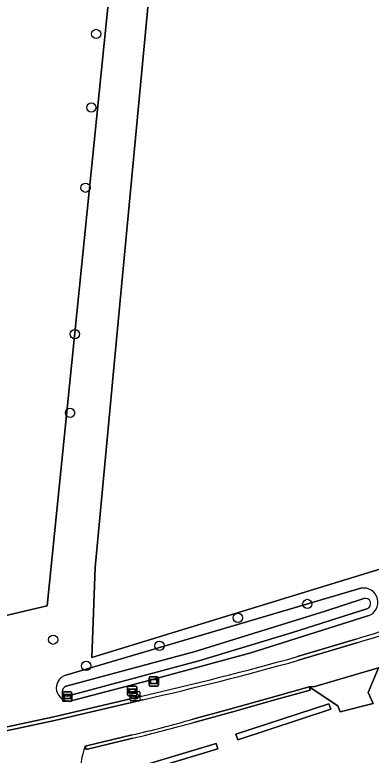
# Model space of a CAD drawing. Extents: x 162510 to 163918, y 388494 to 389774.
# Drawn here: x 163159.5 to 163197, y 388980.1 to 389058.1 of the extents above; entities that cross this region are included whole.
import ezdxf

# ---------------------------------------------------------------- set-up
doc = ezdxf.new("R2010")
doc.units = 0
for name, color, linetype in [('IMGEO_Boom', 7, 'Continuous'), ('IMGEO_Bouwland', 7, 'Continuous'), ('IMGEO_Brandkraan', 7, 'Continuous'), ('IMGEO_Erf', 7, 'Continuous'), ('IMGEO_Grasland_agrarisch', 7, 'Continuous'), ('IMGEO_Groenvoorziening', 7, 'Continuous'), ('IMGEO_Haag', 7, 'Continuous'), ('IMGEO_Loofbos', 7, 'Continuous'), ('IMGEO_Oever', 7, 'Continuous'), ('IMGEO_Rijbaan_lokaal_gesloten', 7, 'Continuous'), ('IMGEO_Rijbaan_lokaal_halfverhard', 7, 'Continuous'), ('IMGEO_Rijbaan_lokaal_open', 7, 'Continuous'), ('IMGEO_Verklikker', 7, 'Continuous'), ('IMGEO_Waterloop', 7, 'Continuous'), ('IMGEO_Wegwijzer', 7, 'Continuous')]:
    doc.layers.add(name, color=color, linetype=linetype)

msp = doc.modelspace()

# ---------------------------------------------------------------- linework, layer by layer
at = {"layer": 'IMGEO_Boom'}
for centre in [(163168.042, 389056.038), (163167.537, 389048.298), (163166.921, 389039.861), (163165.795, 389024.443), (163165.289, 389016.164), (163190.278, 388996.052), (163182.97, 388994.6), (163163.513, 388992.291), (163174.708, 388991.65), (163166.997, 388989.53)]:
    msp.add_circle(centre, 0.489, dxfattribs=at)
at = {"layer": 'IMGEO_Bouwland'}
msp.add_lwpolyline([(163255.473, 389089.062), (163223.18, 389081.542), (163199.482, 389075.574), (163185.761, 389072.18), (163174.689, 389069.454), (163173.678, 389061.095), (163170.279, 389025.019), (163167.954, 388999.891), (163167.603, 388990.424), (163200.207, 389000.418), (163212.52, 389004.669), (163232.363, 389013.797), (163249.165, 389023.322), (163260.08, 389030.662), (163258.23, 389051.717), (163256.486, 389076.515)], close=True, dxfattribs=at)
at = {"layer": 'IMGEO_Brandkraan'}
for p, q in [((163171.631, 388985.918), (163171.631, 388986.77)), ((163171.706, 388986.844), (163172.558, 388986.844)), ((163172.119, 388986.624), (163172.144, 388986.624)), ((163172.632, 388986.77), (163172.632, 388985.918)), ((163172.558, 388985.844), (163171.706, 388985.844)), ((163171.89, 388986.338), (163171.89, 388986.35)), ((163172.328, 388986.301), (163171.93, 388986.301)), ((163171.933, 388986.387), (163172.331, 388986.387)), ((163172.142, 388986.064), (163172.117, 388986.064)), ((163172.374, 388986.35), (163172.374, 388986.338))]:
    msp.add_line(p, q, dxfattribs=at)
for points in [[(163171.631, 388985.918), (163171.631, 388986.77)], [(163171.706, 388986.844), (163172.558, 388986.844)], [(163172.632, 388986.77), (163172.632, 388985.918)], [(163172.558, 388985.844), (163171.706, 388985.844)]]:
    msp.add_lwpolyline(points, dxfattribs=at)
for centre, radius, start, end in [((163171.708, 388986.768), 0.0765, 91.55205, 178.44795), ((163171.708, 388986.768), 0.0765, 91.55205, 178.44795), ((163172.556, 388986.768), 0.0765, 1.55205, 88.44795), ((163172.556, 388986.768), 0.0765, 1.55205, 88.44795), ((163171.708, 388985.92), 0.0765, 181.55205, 268.44795), ((163171.708, 388985.92), 0.0765, 181.55205, 268.44795), ((163171.93, 388986.347), 0.0403, 85.87752, 175.75265), ((163171.927, 388986.337), 0.0366, 178.93798, 274.71019), ((163172.331, 388986.344), 0.043, 264.86636, 352.45326), ((163172.335, 388986.349), 0.0386, 1.73085, 96.63898), ((163172.556, 388985.92), 0.0765, 271.55205, 358.44795), ((163172.556, 388985.92), 0.0765, 271.55205, 358.44795)]:
    msp.add_arc(centre, radius, start, end, dxfattribs=at)
for centre, major_axis, ratio, start_param, end_param in [((163172.118, 388986.344), (-0.387, 0.002), 0.722429, 4.712389, 7.853982), ((163172.143, 388986.344), (-0.39, 0.002), 0.717154, 1.570796, 4.712389)]:
    msp.add_ellipse(centre, major_axis=major_axis, ratio=ratio, start_param=start_param, end_param=end_param, dxfattribs=at)
at = {"layer": 'IMGEO_Erf'}
for points in [[(163198.123, 388989.019), (163198.002, 388989.4), (163197.788, 388989.336), (163196.707, 388986.733), (163197.209, 388985.575), (163193.741, 388984.697), (163193.48, 388985.337), (163190.473, 388987.347), (163190.578, 388986.979), (163187.117, 388986.029), (163182.303, 388984.673), (163178.332, 388983.566)], [(163171.912, 388981.921), (163166.978, 388980.72), (163166.892, 388981.094)]]:
    msp.add_lwpolyline(points, dxfattribs=at)
for points in [[(163192.746, 388984.965), (163182.947, 388981.768), (163182.761, 388982.338), (163192.56, 388985.535)], [(163180.852, 388980.791), (163169.455, 388977.385), (163175.169, 388963.613), (163174.615, 388963.383), (163168.646, 388977.77), (163180.681, 388981.366)]]:
    msp.add_lwpolyline(points, close=True, dxfattribs=at)
for centre, radius, start, end in [((163102.128, 389267.62), 294.099, 283.72615, 285.01731), ((163173.086, 388978.611), 6.673, 158.15969, 187.01761)]:
    msp.add_arc(centre, radius, start, end, dxfattribs=at)
at = {"layer": 'IMGEO_Grasland_agrarisch'}
msp.add_lwpolyline([(163143.845, 388991.391), (163162.895, 388995.848), (163170.425, 389070.305), (163170.626, 389072.475), (163175.534, 389073.395), (163224.403, 389084.979), (163224.258, 389085.897), (163217.196, 389130.559), (163241.096, 389135.563)], dxfattribs=at)
at = {"layer": 'IMGEO_Groenvoorziening'}
for points in [[(163192.746, 388984.965), (163192.56, 388985.535), (163182.761, 388982.338), (163182.947, 388981.768)], [(163180.852, 388980.791), (163180.681, 388981.366), (163168.646, 388977.77), (163174.615, 388963.383), (163175.169, 388963.613), (163169.455, 388977.385)]]:
    msp.add_lwpolyline(points, close=True, dxfattribs=at)
at = {"layer": 'IMGEO_Haag'}
for points in [[(163192.746, 388984.965), (163192.56, 388985.535), (163182.761, 388982.338), (163182.947, 388981.768)], [(163180.852, 388980.791), (163180.681, 388981.366), (163168.646, 388977.77), (163174.615, 388963.383), (163175.169, 388963.613), (163169.455, 388977.385)]]:
    msp.add_lwpolyline(points, close=True, dxfattribs=at)
at = {"layer": 'IMGEO_Loofbos'}
for points in [[(163170.425, 389070.305), (163162.895, 388995.848), (163143.845, 388991.391)], [(163170.279, 389025.019), (163173.678, 389061.095)], [(163207.472, 389001.54), (163210.831, 389002.803), (163219.379, 389006.613), (163221.365, 389007.536), (163234.95, 389013.954), (163248.066, 389021.285), (163260.197, 389029.398), (163260.08, 389030.662), (163249.165, 389023.322), (163232.363, 389013.797), (163212.52, 389004.669), (163200.207, 389000.418), (163167.603, 388990.424), (163167.954, 388999.891), (163170.279, 389025.019)], [(163164.835, 388988.552), (163195.932, 388997.703)], [(163196.663, 388994.788), (163184.321, 388990.926), (163173.573, 388987.995), (163165.426, 388985.847)], [(163189.249, 388990.506), (163195.397, 388992.361)], [(163154.022, 388982.13), (163163.572, 388984.19), (163172.849, 388986.349)]]:
    msp.add_lwpolyline(points, dxfattribs=at)
for centre, radius, start, end in [((163196.213, 388996.224), 1.505, 287.39687, 100.75885), ((163153.78, 389134.015), 147.641, 286.37236, 290.35997), ((163092.115, 389339.286), 362.053, 282.88468, 285.56234), ((163165.228, 388987.221), 1.388, 106.44559, 278.20352)]:
    msp.add_arc(centre, radius, start, end, dxfattribs=at)
at = {"layer": 'IMGEO_Oever'}
for points in [[(163195.932, 388997.703), (163164.835, 388988.552)], [(163192.174, 388995.283), (163196.224, 388996.612)], [(163164.866, 388987.387), (163178.467, 388991.033), (163192.174, 388995.283)], [(163196.563, 388995.547), (163188.712, 388993.054), (163178.855, 388990.072), (163165.001, 388986.333)], [(163165.426, 388985.847), (163173.573, 388987.995), (163184.321, 388990.926), (163196.663, 388994.788)]]:
    msp.add_lwpolyline(points, dxfattribs=at)
for centre, radius, start, end in [((163196.213, 388996.224), 1.505, 287.39687, 100.75885), ((163196.392, 388996.079), 0.559, 287.82423, 107.48934), ((163165.228, 388987.221), 1.388, 106.44559, 278.20352), ((163165.009, 388986.87), 0.537, 105.47826, 269.11954)]:
    msp.add_arc(centre, radius, start, end, dxfattribs=at)
at = {"layer": 'IMGEO_Rijbaan_lokaal_gesloten'}
for points in [[(163195.513, 388991.978), (163189.356, 388990.121)], [(163178.219, 388983.931), (163182.23, 388985.017), (163187.003, 388986.355), (163190.473, 388987.347), (163191.057, 388987.377), (163197.788, 388989.336), (163198.002, 388989.4)], [(163172.94, 388985.959), (163163.656, 388983.799), (163154.102, 388981.738), (163146.921, 388980.278), (163139.166, 388978.713), (163129.164, 388976.603), (163118.761, 388974.471), (163109.164, 388972.585), (163105.911, 388971.943), (163104.779, 388971.756), (163102.066, 388971.421), (163095.614, 388970.542), (163092.059, 388970.078)], [(163166.892, 388981.094), (163171.817, 388982.27)]]:
    msp.add_lwpolyline(points, dxfattribs=at)
for centre, radius, start, end in [((163153.605, 389134.532), 148.586, 286.38228, 290.3539), ((163091.865, 389340.193), 363.394, 282.8914, 285.56182), ((163147.652, 389088.576), 109.018, 282.8064, 286.283), ((163173.086, 388978.611), 6.673, 158.15969, 187.01761)]:
    msp.add_arc(centre, radius, start, end, dxfattribs=at)
at = {"layer": 'IMGEO_Rijbaan_lokaal_halfverhard'}
for points in [[(163195.397, 388992.361), (163189.249, 388990.506)], [(163189.356, 388990.121), (163195.513, 388991.978)], [(163190.473, 388987.347), (163187.003, 388986.355), (163182.23, 388985.017), (163178.219, 388983.931)], [(163178.332, 388983.566), (163182.303, 388984.673), (163187.117, 388986.029), (163190.578, 388986.979), (163190.473, 388987.347)], [(163172.849, 388986.349), (163163.572, 388984.19), (163154.022, 388982.13), (163146.842, 388980.67), (163139.083, 388979.104), (163129.084, 388976.995), (163118.681, 388974.863), (163105.937, 388972.354), (163104.899, 388972.165), (163104.69, 388972.127), (163104.779, 388971.756), (163105.911, 388971.943), (163109.164, 388972.585), (163118.761, 388974.471), (163129.164, 388976.603), (163139.166, 388978.713), (163146.921, 388980.278), (163154.102, 388981.738), (163163.656, 388983.799), (163172.94, 388985.959)], [(163171.817, 388982.27), (163166.892, 388981.094), (163166.978, 388980.72), (163171.912, 388981.921)]]:
    msp.add_lwpolyline(points, dxfattribs=at)
for centre, radius, start, end in [((163153.78, 389134.015), 147.641, 286.37236, 290.35997), ((163153.605, 389134.532), 148.586, 286.38228, 290.3539), ((163092.115, 389339.286), 362.053, 282.88468, 285.56234), ((163091.865, 389340.193), 363.394, 282.8914, 285.56182), ((163147.652, 389088.576), 109.018, 282.8064, 286.283), ((163102.128, 389267.62), 294.099, 283.72615, 285.01731)]:
    msp.add_arc(centre, radius, start, end, dxfattribs=at)
at = {"layer": 'IMGEO_Rijbaan_lokaal_open'}
msp.add_lwpolyline([(163196.707, 388986.733), (163197.788, 388989.336), (163191.057, 388987.377), (163190.473, 388987.347), (163193.48, 388985.337), (163193.741, 388984.697), (163197.209, 388985.575)], close=True, dxfattribs=at)
at = {"layer": 'IMGEO_Verklikker'}
for p, q in [((163171.343, 388986.496), (163171.343, 388987.296)), ((163171.343, 388987.296), (163171.343, 388986.496)), ((163171.443, 388987.396), (163172.233, 388987.396)), ((163172.233, 388987.396), (163171.443, 388987.396)), ((163172.333, 388987.296), (163172.333, 388986.496)), ((163172.333, 388986.496), (163172.333, 388987.296)), ((163164.501, 388985.91), (163164.501, 388986.71)), ((163164.501, 388986.71), (163164.501, 388985.91)), ((163164.601, 388986.81), (163165.391, 388986.81)), ((163165.391, 388986.81), (163164.601, 388986.81)), ((163165.491, 388986.71), (163165.491, 388985.91)), ((163165.491, 388985.91), (163165.491, 388986.71)), ((163165.391, 388985.81), (163164.601, 388985.81)), ((163164.601, 388985.81), (163165.391, 388985.81)), ((163172.233, 388986.396), (163171.443, 388986.396)), ((163171.443, 388986.396), (163172.233, 388986.396))]:
    msp.add_line(p, q, dxfattribs=at)
for points in [[(163164.602, 388986.542), (163165.39, 388986.542), (163165.39, 388986.078), (163164.602, 388986.078), (163164.602, 388986.542)], [(163164.667, 388986.477), (163164.667, 388986.143), (163165.325, 388986.143), (163165.325, 388986.477), (163164.667, 388986.477)], [(163171.444, 388987.128), (163172.232, 388987.128), (163172.232, 388986.664), (163171.444, 388986.664), (163171.444, 388987.128)], [(163171.509, 388987.063), (163171.509, 388986.729), (163172.167, 388986.729), (163172.167, 388987.063), (163171.509, 388987.063)]]:
    msp.add_lwpolyline(points, dxfattribs=at)
for centre, start, end in [((163171.443, 388987.296), 90, 180), ((163171.443, 388987.296), 90, 180), ((163172.233, 388987.296), 0, 90), ((163172.233, 388987.296), 360, 90), ((163164.601, 388986.71), 90, 180), ((163164.601, 388986.71), 90, 180), ((163165.391, 388986.71), 0, 90), ((163165.391, 388986.71), 360, 90), ((163171.443, 388986.496), 180, 270), ((163171.443, 388986.496), 180, 270), ((163172.233, 388986.496), 270, 0), ((163172.233, 388986.496), 270, 0), ((163164.601, 388985.91), 180, 270), ((163164.601, 388985.91), 180, 270), ((163165.391, 388985.91), 270, 0), ((163165.391, 388985.91), 270, 0)]:
    msp.add_arc(centre, 0.1, start, end, dxfattribs=at)
at = {"layer": 'IMGEO_Waterloop'}
for points in [[(163196.224, 388996.612), (163192.174, 388995.283), (163178.467, 388991.033), (163164.866, 388987.387)], [(163188.712, 388993.054), (163196.563, 388995.547)], [(163165.001, 388986.333), (163178.855, 388990.072), (163188.712, 388993.054)]]:
    msp.add_lwpolyline(points, dxfattribs=at)
for centre, radius, start, end in [((163196.392, 388996.079), 0.559, 287.82423, 107.48934), ((163165.009, 388986.87), 0.537, 105.47826, 269.11954)]:
    msp.add_arc(centre, radius, start, end, dxfattribs=at)
at = {"layer": 'IMGEO_Wegwijzer'}
for p, q in [((163173.61, 388987.492), (163173.61, 388988.292)), ((163173.61, 388988.292), (163173.61, 388987.492)), ((163173.71, 388988.392), (163174.5, 388988.392)), ((163174.5, 388988.392), (163173.71, 388988.392)), ((163174.6, 388988.292), (163174.6, 388987.492)), ((163174.6, 388987.492), (163174.6, 388988.292)), ((163174.5, 388987.392), (163173.71, 388987.392)), ((163173.71, 388987.392), (163174.5, 388987.392))]:
    msp.add_line(p, q, dxfattribs=at)
for points in [[(163173.711, 388988.124), (163174.499, 388988.124), (163174.499, 388987.66), (163173.711, 388987.66), (163173.711, 388988.124)], [(163173.776, 388988.059), (163173.776, 388987.725), (163174.434, 388987.725), (163174.434, 388988.059), (163173.776, 388988.059)]]:
    msp.add_lwpolyline(points, dxfattribs=at)
for centre, start, end in [((163173.71, 388988.292), 90, 180), ((163173.71, 388988.292), 90, 180), ((163174.5, 388988.292), 0, 90), ((163174.5, 388988.292), 360, 90), ((163173.71, 388987.492), 180, 270), ((163173.71, 388987.492), 180, 270), ((163174.5, 388987.492), 270, 0), ((163174.5, 388987.492), 270, 0)]:
    msp.add_arc(centre, 0.1, start, end, dxfattribs=at)

doc.saveas('drawing.dxf')
